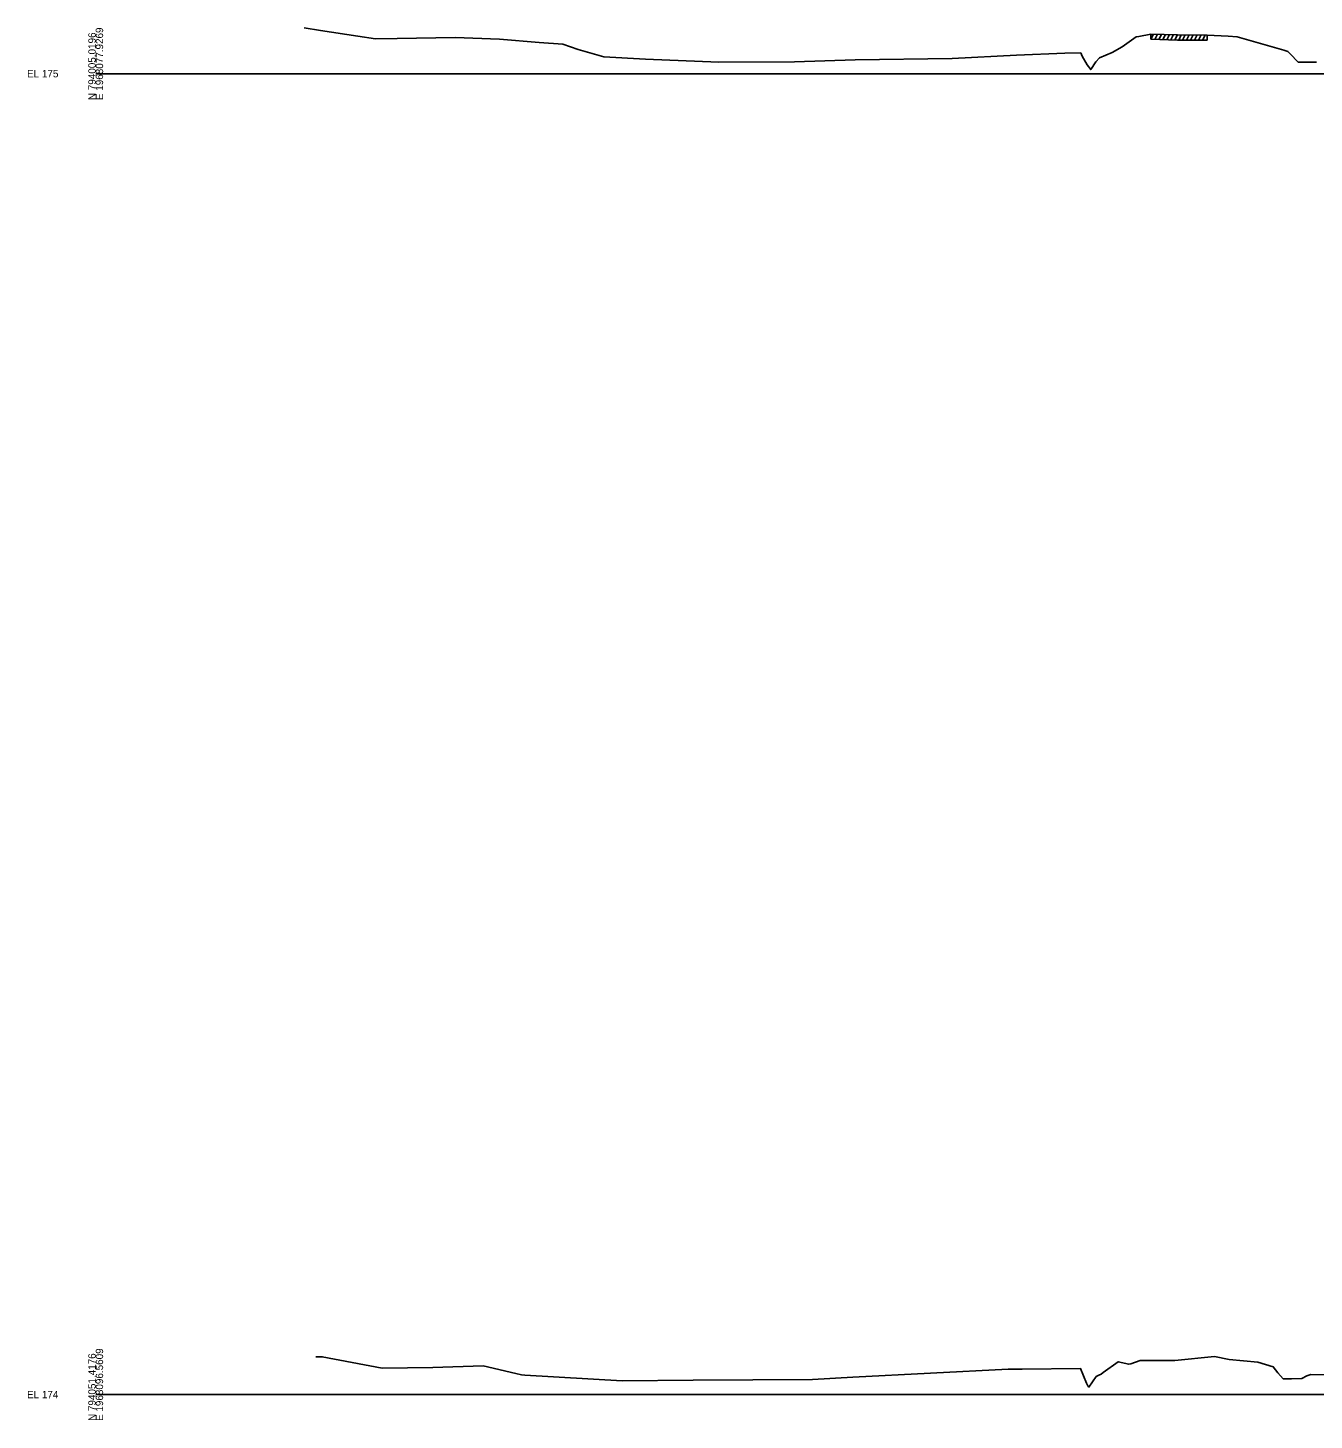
# Model space of a CAD drawing. Extents: x 1017 to 19997, y -1947 to 50737.
# Drawn here: x 15974 to 16461, y 25990 to 26517 of the extents above; entities that cross this region are included whole.
import ezdxf

# ---------------------------------------------------------------- set-up
doc = ezdxf.new("R2010")
doc.units = 0
for name, color, linetype in [('RD_GPK_XS_Cell', 7, 'Continuous'), ('RD_XS_ExGround', 7, 'Continuous'), ('RD_XS_ExPaveRet', 7, 'Continuous')]:
    doc.layers.add(name, color=color, linetype=linetype)

msp = doc.modelspace()

# ---------------------------------------------------------------- linework, layer by layer
at = {"layer": 'RD_GPK_XS_Cell'}
for p, q in [((16000, 26500), (16600, 26500)), ((16000, 26000), (16600, 26000))]:
    msp.add_line(p, q, dxfattribs=at)
at = {"layer": 'RD_XS_ExGround'}
for points in [[(16078.96, 26517.35), (16085.13, 26516.37), (16099.26, 26514.18), (16105.9, 26513.16), (16114.06, 26513.31), (16136.05, 26513.7), (16152.85, 26513.04), (16167.88, 26511.81), (16176.76, 26511.15), (16182.57, 26509.13), (16192.27, 26506.38), (16208.12, 26505.55), (16235.89, 26504.36), (16264.56, 26504.49), (16287.48, 26505.29), (16324.13, 26505.73), (16348.55, 26506.99), (16366.85, 26507.79), (16372.86, 26507.83), (16373.36, 26506.6), (16375.27, 26503.37), (16376.63, 26501.52), (16378.58, 26504.44), (16379.91, 26506.05), (16384.7, 26508.04), (16388.52, 26510.16), (16392.08, 26512.74), (16393.81, 26513.98), (16394.78, 26514.11), (16399.42, 26515), (16409.44, 26514.73), (16420.75, 26514.63), (16428.62, 26514.26), (16432.09, 26513.93), (16449.69, 26508.94), (16451.27, 26508.43), (16452.11, 26507.48), (16455.13, 26504.38), (16456.79, 26504.38), (16462.14, 26504.38)], [(16083.31, 26014.26), (16085.72, 26014.28), (16108.43, 26009.98), (16127.66, 26010.29), (16146.71, 26010.81), (16159.01, 26007.98), (16161.19, 26007.45), (16162.45, 26007.38), (16199.29, 26005.14), (16226.11, 26005.5), (16271.26, 26005.7), (16286.6, 26006.59), (16345.33, 26009.6), (16347.02, 26009.65), (16347.46, 26009.66), (16348.53, 26009.65), (16350.72, 26009.66), (16372.8, 26009.8), (16375.04, 26004.27), (16375.58, 26003.35), (16375.97, 26002.82), (16378.71, 26006.85), (16379.74, 26007.28), (16380.56, 26007.74), (16381.33, 26008.29), (16387.02, 26012.4), (16391.03, 26011.5), (16391.8, 26011.58), (16395.39, 26012.93), (16408.42, 26012.91), (16423.45, 26014.41), (16429.04, 26013.22), (16439.86, 26012.29), (16445.7, 26010.43), (16447.48, 26008.24), (16449.47, 26005.96), (16452.6, 26005.99), (16456.55, 26006.02), (16458.44, 26007.04), (16459.99, 26007.62), (16474.2, 26007.48)]]:
    msp.add_lwpolyline(points, dxfattribs=at)
at = {"layer": 'RD_XS_ExPaveRet'}
for p, q in [((16399.42, 26513), (16399.42, 26515)), ((16399.42, 26513), (16400.41, 26514.97)), ((16399.42, 26513), (16409.44, 26512.73)), ((16400.92, 26512.96), (16401.91, 26514.93)), ((16402.42, 26512.92), (16403.41, 26514.89)), ((16403.92, 26512.88), (16404.91, 26514.85)), ((16405.42, 26512.84), (16406.41, 26514.81)), ((16406.92, 26512.8), (16407.91, 26514.77)), ((16408.42, 26512.76), (16409.41, 26514.73)), ((16409.44, 26512.73), (16420.75, 26512.63)), ((16409.92, 26512.73), (16410.91, 26514.72)), ((16411.42, 26512.71), (16412.41, 26514.7)), ((16412.92, 26512.7), (16413.91, 26514.69)), ((16414.42, 26512.68), (16415.41, 26514.68)), ((16415.92, 26512.67), (16416.91, 26514.66)), ((16417.42, 26512.66), (16418.41, 26514.65)), ((16418.92, 26512.64), (16419.91, 26514.63)), ((16420.75, 26514.63), (16420.75, 26512.63))]:
    msp.add_line(p, q, dxfattribs=at)

# ---------------------------------------------------------------- texts
at = {"layer": 'RD_GPK_XS_Cell'}
for s, p in [('N 794005.0196', (16000, 26490)), ('E 1968077.9269', (16002.8, 26490)), ('N 794051.4176', (16000, 25990)), ('E 1968096.5609', (16002.8, 25990))]:
    msp.add_text(s, height=2.8, rotation=90, dxfattribs=at).set_placement(p)
for s, p in [('EL 175', (15974, 26498.6)), ('EL 174', (15974, 25998.6))]:
    msp.add_text(s, height=2.8, dxfattribs=at).set_placement(p)

doc.saveas('drawing.dxf')
